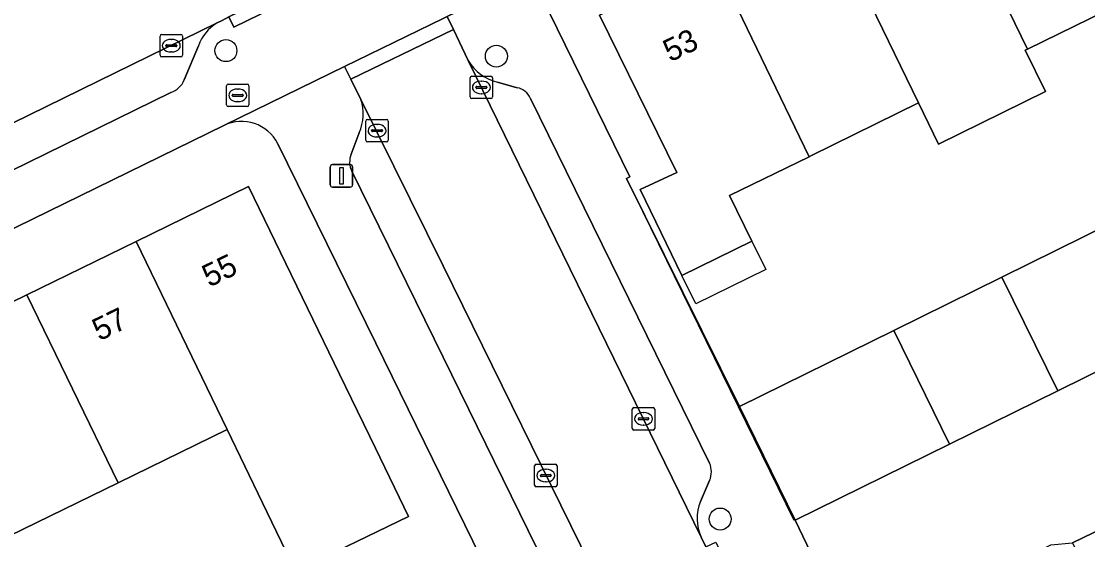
# Model space of a CAD drawing. Extents: x 160455 to 162082, y 388339 to 389736.
# Drawn here: x 161481.23 to 161528.69, y 388571.42 to 388594.48 of the extents above; entities that cross this region are included whole.
import ezdxf

# ---------------------------------------------------------------- set-up
doc = ezdxf.new("R2010")
doc.units = 0
for name, color, linetype in [('IMGEO_Boom', 7, 'Continuous'), ('IMGEO_Brandkraan', 7, 'Continuous'), ('IMGEO_Erf', 7, 'Continuous'), ('IMGEO_Kolk', 7, 'Continuous'), ('IMGEO_Lichtmast', 7, 'Continuous'), ('IMGEO_Muur', 7, 'Continuous'), ('IMGEO_Pand', 7, 'Continuous'), ('IMGEO_Pand_nummerreeks', 7, 'Continuous'), ('IMGEO_Pand_vergunning_verleend', 7, 'Continuous'), ('IMGEO_Parkeervlak_open', 7, 'Continuous'), ('IMGEO_Rijbaan_lokaal_gesloten', 7, 'Continuous'), ('IMGEO_Rijbaan_lokaal_open', 7, 'Continuous'), ('IMGEO_Voetpad_open', 7, 'Continuous')]:
    doc.layers.add(name, color=color, linetype=linetype)

msp = doc.modelspace()

# ---------------------------------------------------------------- linework, layer by layer
at = {"layer": 'IMGEO_Boom'}
for centre in [(161490.335, 388593.175), (161502.372, 388592.93), (161512.334, 388572.334)]:
    msp.add_circle(centre, 0.489, dxfattribs=at)
at = {"layer": 'IMGEO_Brandkraan'}
for p, q in [((161490.361, 388590.759), (161490.361, 388591.611)), ((161490.436, 388591.685), (161491.288, 388591.685)), ((161490.849, 388591.465), (161490.874, 388591.465)), ((161491.362, 388591.611), (161491.362, 388590.759)), ((161490.62, 388591.179), (161490.62, 388591.191)), ((161491.058, 388591.142), (161490.66, 388591.142)), ((161490.663, 388591.228), (161491.061, 388591.228)), ((161490.872, 388590.905), (161490.847, 388590.905)), ((161491.104, 388591.191), (161491.104, 388591.179)), ((161491.288, 388590.685), (161490.436, 388590.685))]:
    msp.add_line(p, q, dxfattribs=at)
for points in [[(161490.361, 388590.759), (161490.361, 388591.611)], [(161490.436, 388591.685), (161491.288, 388591.685)], [(161491.362, 388591.611), (161491.362, 388590.759)], [(161491.288, 388590.685), (161490.436, 388590.685)]]:
    msp.add_lwpolyline(points, dxfattribs=at)
for centre, radius, start, end in [((161490.438, 388591.609), 0.0765, 91.552, 178.448), ((161490.438, 388591.609), 0.0765, 91.552, 178.448), ((161491.286, 388591.609), 0.0765, 1.552, 88.448), ((161491.286, 388591.609), 0.0765, 1.552, 88.448), ((161490.66, 388591.188), 0.0403, 85.8775, 175.7526), ((161490.657, 388591.178), 0.0366, 178.938, 274.7102), ((161491.061, 388591.185), 0.043, 264.8664, 352.4533), ((161491.065, 388591.19), 0.0386, 1.7309, 96.639), ((161490.438, 388590.761), 0.0765, 181.552, 268.448), ((161490.438, 388590.761), 0.0765, 181.552, 268.448), ((161491.286, 388590.761), 0.0765, 271.552, 358.448), ((161491.286, 388590.761), 0.0765, 271.552, 358.448)]:
    msp.add_arc(centre, radius, start, end, dxfattribs=at)
for centre, major_axis, ratio, start_param, end_param in [((161490.848, 388591.185), (-0.387, 0.002), 0.722429, 4.712389, 7.853982), ((161490.873, 388591.185), (-0.39, 0.002), 0.717154, 1.570796, 4.712389)]:
    msp.add_ellipse(centre, major_axis=major_axis, ratio=ratio, start_param=start_param, end_param=end_param, dxfattribs=at)
at = {"layer": 'IMGEO_Erf'}
for points in [[(161530.863, 388595.63), (161526.011, 388593.24), (161525.913, 388593.192), (161526.816, 388591.358), (161522.058, 388589.014), (161521.154, 388590.849), (161516.398, 388588.506), (161516.29, 388588.453), (161512.755, 388586.723), (161513.742, 388584.701), (161510.634, 388583.171), (161508.77, 388586.99), (161510.404, 388587.747), (161506.96, 388594.76), (161512.045, 388597.243), (161516.903, 388599.616), (161521.752, 388601.985), (161526.593, 388604.349), (161531.452, 388606.722), (161536.292, 388609.086), (161541.16, 388611.463), (161546.21, 388613.93), (161544.921, 388616.565), (161505.726, 388597.393)], [(161504.723, 388594.887), (161508.312, 388587.562), (161508.166, 388587.492), (161513.19, 388577.346), (161520.059, 388580.727), (161524.87, 388583.095), (161529.743, 388585.494)], [(161490.243, 388589.847), (161449.764, 388570.047), (161462.078, 388545.634), (161465.118, 388547.167), (161465.27, 388547.361), (161462.743, 388552.609), (161465.311, 388553.86), (161467.828, 388555.087), (161470.384, 388549.854), (161470.668, 388549.82), (161474.796, 388551.922), (161474.969, 388552.103), (161472.442, 388557.351), (161475.018, 388558.607), (161477.527, 388559.829), (161480.083, 388554.596), (161480.35, 388554.628), (161484.454, 388556.61), (161484.704, 388556.857), (161482.177, 388562.105)], [(161482.177, 388562.105), (161484.729, 388563.348), (161487.262, 388564.583), (161489.818, 388559.35), (161490.001, 388559.316), (161494.175, 388561.369), (161494.387, 388561.596), (161491.86, 388566.844), (161494.375, 388568.07), (161496.945, 388569.322), (161499.501, 388564.089), (161499.685, 388564.047), (161503.775, 388566.017), (161503.849, 388566.208), (161497.006, 388580.155), (161492.648, 388589.035)], [(161476.616, 388579.937), (161481.482, 388582.316), (161486.338, 388584.69), (161491.339, 388587.135), (161495.397, 388578.774), (161496.99, 388575.494), (161498.465, 388572.456), (161493.434, 388570.014), (161491.964, 388573.055), (161490.385, 388576.321), (161485.543, 388573.951), (161480.702, 388571.582)]]:
    msp.add_lwpolyline(points, dxfattribs=at)
msp.add_arc((161491.029, 388588.207), 1.818, 27.0754, 115.6122, dxfattribs=at)
at = {"layer": 'IMGEO_Kolk'}
for p, q in [((161487.404, 388592.969), (161487.404, 388593.821)), ((161487.479, 388593.895), (161488.331, 388593.895)), ((161488.405, 388593.821), (161488.405, 388592.969)), ((161487.663, 388593.389), (161487.663, 388593.401)), ((161488.101, 388593.352), (161487.703, 388593.352)), ((161487.706, 388593.438), (161488.104, 388593.438)), ((161487.892, 388593.675), (161487.917, 388593.675)), ((161488.147, 388593.401), (161488.147, 388593.389)), ((161488.331, 388592.895), (161487.479, 388592.895)), ((161487.915, 388593.115), (161487.89, 388593.115)), ((161501.204, 388591.113), (161501.204, 388591.965)), ((161501.279, 388592.039), (161502.131, 388592.039)), ((161502.205, 388591.965), (161502.205, 388591.113)), ((161501.463, 388591.533), (161501.463, 388591.545)), ((161501.901, 388591.496), (161501.503, 388591.496)), ((161501.506, 388591.582), (161501.904, 388591.582)), ((161501.692, 388591.819), (161501.717, 388591.819)), ((161501.947, 388591.545), (161501.947, 388591.533)), ((161502.131, 388591.039), (161501.279, 388591.039)), ((161501.715, 388591.259), (161501.69, 388591.259)), ((161496.561, 388589.188), (161496.561, 388590.04)), ((161496.636, 388590.114), (161497.488, 388590.114)), ((161497.562, 388590.04), (161497.562, 388589.188)), ((161496.82, 388589.608), (161496.82, 388589.62)), ((161497.258, 388589.571), (161496.86, 388589.571)), ((161496.863, 388589.657), (161497.261, 388589.657)), ((161497.049, 388589.894), (161497.074, 388589.894)), ((161497.304, 388589.62), (161497.304, 388589.608)), ((161497.488, 388589.114), (161496.636, 388589.114)), ((161497.072, 388589.334), (161497.047, 388589.334)), ((161508.422, 388576.369), (161508.422, 388577.221)), ((161508.497, 388577.295), (161509.349, 388577.295)), ((161509.423, 388577.221), (161509.423, 388576.369)), ((161508.681, 388576.789), (161508.681, 388576.801)), ((161509.119, 388576.752), (161508.721, 388576.752)), ((161508.724, 388576.838), (161509.122, 388576.838)), ((161508.91, 388577.075), (161508.935, 388577.075)), ((161509.165, 388576.801), (161509.165, 388576.789)), ((161509.349, 388576.295), (161508.497, 388576.295)), ((161508.933, 388576.515), (161508.908, 388576.515)), ((161504.148, 388574.771), (161505, 388574.771)), ((161504.073, 388573.845), (161504.073, 388574.697)), ((161504.332, 388574.265), (161504.332, 388574.277)), ((161504.375, 388574.314), (161504.773, 388574.314)), ((161504.561, 388574.551), (161504.586, 388574.551)), ((161504.816, 388574.277), (161504.816, 388574.265)), ((161505.074, 388574.697), (161505.074, 388573.845)), ((161504.77, 388574.228), (161504.372, 388574.228)), ((161504.584, 388573.991), (161504.559, 388573.991)), ((161505, 388573.771), (161504.148, 388573.771))]:
    msp.add_line(p, q, dxfattribs=at)
for points in [[(161487.404, 388592.969), (161487.404, 388593.821)], [(161487.479, 388593.895), (161488.331, 388593.895)], [(161488.405, 388593.821), (161488.405, 388592.969)], [(161488.331, 388592.895), (161487.479, 388592.895)], [(161501.204, 388591.113), (161501.204, 388591.965)], [(161501.279, 388592.039), (161502.131, 388592.039)], [(161502.205, 388591.965), (161502.205, 388591.113)], [(161502.131, 388591.039), (161501.279, 388591.039)], [(161496.561, 388589.188), (161496.561, 388590.04)], [(161496.636, 388590.114), (161497.488, 388590.114)], [(161497.562, 388590.04), (161497.562, 388589.188)], [(161497.488, 388589.114), (161496.636, 388589.114)], [(161508.422, 388576.369), (161508.422, 388577.221)], [(161508.497, 388577.295), (161509.349, 388577.295)], [(161509.423, 388577.221), (161509.423, 388576.369)], [(161509.349, 388576.295), (161508.497, 388576.295)], [(161504.148, 388574.771), (161505, 388574.771)], [(161504.073, 388573.845), (161504.073, 388574.697)], [(161505.074, 388574.697), (161505.074, 388573.845)], [(161505, 388573.771), (161504.148, 388573.771)]]:
    msp.add_lwpolyline(points, dxfattribs=at)
for centre, radius, start, end in [((161487.481, 388593.819), 0.0765, 91.552, 178.448), ((161487.481, 388593.819), 0.0765, 91.552, 178.448), ((161488.329, 388593.819), 0.0765, 1.552, 88.448), ((161488.329, 388593.819), 0.0765, 1.552, 88.448), ((161487.703, 388593.398), 0.0403, 85.8775, 175.7526), ((161487.7, 388593.388), 0.0366, 178.938, 274.7102), ((161488.104, 388593.395), 0.043, 264.8664, 352.4533), ((161488.108, 388593.4), 0.0386, 1.7309, 96.639), ((161487.481, 388592.971), 0.0765, 181.552, 268.448), ((161487.481, 388592.971), 0.0765, 181.552, 268.448), ((161488.329, 388592.971), 0.0765, 271.552, 358.448), ((161488.329, 388592.971), 0.0765, 271.552, 358.448), ((161501.281, 388591.963), 0.0765, 91.552, 178.448), ((161501.281, 388591.963), 0.0765, 91.552, 178.448), ((161502.129, 388591.963), 0.0765, 1.552, 88.448), ((161502.129, 388591.963), 0.0765, 1.552, 88.448), ((161501.503, 388591.542), 0.0403, 85.8775, 175.7526), ((161501.5, 388591.532), 0.0366, 178.938, 274.7102), ((161501.904, 388591.539), 0.043, 264.8664, 352.4533), ((161501.908, 388591.544), 0.0386, 1.7309, 96.639), ((161501.281, 388591.115), 0.0765, 181.552, 268.448), ((161501.281, 388591.115), 0.0765, 181.552, 268.448), ((161502.129, 388591.115), 0.0765, 271.552, 358.448), ((161502.129, 388591.115), 0.0765, 271.552, 358.448), ((161496.638, 388590.038), 0.0765, 91.552, 178.448), ((161496.638, 388590.038), 0.0765, 91.552, 178.448), ((161497.486, 388590.038), 0.0765, 1.552, 88.448), ((161497.486, 388590.038), 0.0765, 1.552, 88.448), ((161496.86, 388589.617), 0.0403, 85.8775, 175.7526), ((161496.857, 388589.607), 0.0366, 178.938, 274.7102), ((161497.261, 388589.614), 0.043, 264.8664, 352.4533), ((161497.265, 388589.619), 0.0386, 1.7309, 96.639), ((161496.638, 388589.19), 0.0765, 181.552, 268.448), ((161496.638, 388589.19), 0.0765, 181.552, 268.448), ((161497.486, 388589.19), 0.0765, 271.552, 358.448), ((161497.486, 388589.19), 0.0765, 271.552, 358.448), ((161508.499, 388577.219), 0.0765, 91.552, 178.448), ((161508.499, 388577.219), 0.0765, 91.552, 178.448), ((161509.347, 388577.219), 0.0765, 1.552, 88.448), ((161509.347, 388577.219), 0.0765, 1.552, 88.448), ((161508.721, 388576.798), 0.0403, 85.8775, 175.7526), ((161508.718, 388576.788), 0.0366, 178.938, 274.7102), ((161509.122, 388576.795), 0.043, 264.8664, 352.4533), ((161509.126, 388576.8), 0.0386, 1.7309, 96.639), ((161508.499, 388576.371), 0.0765, 181.552, 268.448), ((161508.499, 388576.371), 0.0765, 181.552, 268.448), ((161509.347, 388576.371), 0.0765, 271.552, 358.448), ((161509.347, 388576.371), 0.0765, 271.552, 358.448), ((161504.15, 388574.695), 0.0765, 91.552, 178.448), ((161504.15, 388574.695), 0.0765, 91.552, 178.448), ((161504.998, 388574.695), 0.0765, 1.552, 88.448), ((161504.998, 388574.695), 0.0765, 1.552, 88.448), ((161504.372, 388574.274), 0.0403, 85.8775, 175.7526), ((161504.777, 388574.276), 0.0386, 1.7309, 96.639), ((161504.15, 388573.847), 0.0765, 181.552, 268.448), ((161504.15, 388573.847), 0.0765, 181.552, 268.448), ((161504.369, 388574.264), 0.0366, 178.938, 274.7102), ((161504.773, 388574.271), 0.043, 264.8664, 352.4533), ((161504.998, 388573.847), 0.0765, 271.552, 358.448), ((161504.998, 388573.847), 0.0765, 271.552, 358.448)]:
    msp.add_arc(centre, radius, start, end, dxfattribs=at)
for centre, major_axis, ratio, start_param, end_param in [((161487.891, 388593.395), (-0.387, 0.002), 0.722429, 4.712389, 7.853982), ((161487.916, 388593.395), (-0.39, 0.002), 0.717154, 1.570796, 4.712389), ((161501.691, 388591.539), (-0.387, 0.002), 0.722429, 4.712389, 7.853982), ((161501.716, 388591.539), (-0.39, 0.002), 0.717154, 1.570796, 4.712389), ((161497.048, 388589.614), (-0.387, 0.002), 0.722429, 4.712389, 7.853982), ((161497.073, 388589.614), (-0.39, 0.002), 0.717154, 1.570796, 4.712389), ((161508.909, 388576.795), (-0.387, 0.002), 0.722429, 4.712389, 7.853982), ((161508.934, 388576.795), (-0.39, 0.002), 0.717154, 1.570796, 4.712389), ((161504.56, 388574.271), (-0.387, 0.002), 0.722429, 4.712389, 7.853982), ((161504.585, 388574.271), (-0.39, 0.002), 0.717154, 1.570796, 4.712389)]:
    msp.add_ellipse(centre, major_axis=major_axis, ratio=ratio, start_param=start_param, end_param=end_param, dxfattribs=at)
at = {"layer": 'IMGEO_Lichtmast'}
for p, q in [((161495.081, 388588.103), (161495.871, 388588.103)), ((161495.871, 388588.103), (161495.081, 388588.103)), ((161494.981, 388587.203), (161494.981, 388588.003)), ((161494.981, 388588.003), (161494.981, 388587.203)), ((161495.971, 388588.003), (161495.971, 388587.203)), ((161495.971, 388587.203), (161495.971, 388588.003)), ((161495.871, 388587.103), (161495.081, 388587.103)), ((161495.081, 388587.103), (161495.871, 388587.103))]:
    msp.add_line(p, q, dxfattribs=at)
msp.add_lwpolyline([(161495.401, 388587.978), (161495.551, 388587.978), (161495.551, 388587.228), (161495.401, 388587.228), (161495.401, 388587.978)], dxfattribs=at)
for centre, start, end in [((161495.081, 388588.003), 90, 180), ((161495.081, 388588.003), 90, 180), ((161495.871, 388588.003), 0, 90), ((161495.871, 388588.003), 360, 90), ((161495.081, 388587.203), 180, 270), ((161495.081, 388587.203), 180, 270), ((161495.871, 388587.203), 270, 0), ((161495.871, 388587.203), 270, 0)]:
    msp.add_arc(centre, 0.1, start, end, dxfattribs=at)
at = {"layer": 'IMGEO_Muur'}
for points in [[(161508.312, 388587.562), (161508.166, 388587.492), (161515.613, 388572.287)], [(161497.006, 388580.155), (161503.849, 388566.208)]]:
    msp.add_lwpolyline(points, dxfattribs=at)
at = {"layer": 'IMGEO_Pand'}
for points in [[(161526.593, 388604.349), (161521.752, 388601.985), (161526.011, 388593.24), (161530.863, 388595.63)], [(161521.154, 388590.849), (161522.058, 388589.014), (161526.816, 388591.358), (161525.913, 388593.192), (161526.011, 388593.24), (161521.752, 388601.985), (161516.903, 388599.616)], [(161512.045, 388597.243), (161516.29, 388588.453), (161516.398, 388588.506), (161521.154, 388590.849), (161516.903, 388599.616)], [(161512.045, 388597.243), (161506.96, 388594.76), (161510.404, 388587.747), (161508.77, 388586.99), (161510.634, 388583.171), (161513.742, 388584.701), (161512.755, 388586.723), (161516.29, 388588.453)], [(161491.339, 388587.135), (161486.338, 388584.69), (161490.385, 388576.321), (161491.964, 388573.055), (161493.434, 388570.014), (161498.465, 388572.456), (161496.99, 388575.494), (161495.397, 388578.774)], [(161529.743, 388585.494), (161524.87, 388583.095), (161527.358, 388578.042), (161532.231, 388580.441)], [(161485.543, 388573.951), (161490.385, 388576.321), (161486.338, 388584.69), (161481.482, 388582.316)], [(161524.87, 388583.095), (161520.059, 388580.727), (161522.547, 388575.674), (161527.358, 388578.042)], [(161485.543, 388573.951), (161481.482, 388582.316), (161476.616, 388579.937), (161480.702, 388571.582)], [(161520.059, 388580.727), (161513.19, 388577.346), (161515.678, 388572.292), (161522.547, 388575.674)], [(161530.284, 388572.372), (161528.008, 388571.277), (161529.638, 388567.889), (161531.928, 388568.985)]]:
    msp.add_lwpolyline(points, close=True, dxfattribs=at)
at = {"layer": 'IMGEO_Pand_vergunning_verleend'}
msp.add_lwpolyline([(161510.634, 388583.171), (161513.742, 388584.701), (161514.365, 388583.435), (161511.257, 388581.905)], close=True, dxfattribs=at)
at = {"layer": 'IMGEO_Parkeervlak_open'}
for points in [[(161489.944, 388594.408), (161464.904, 388582.155), (161465.705, 388580.448), (161487.891, 388591.313)], [(161488.482, 388591.876), (161489.11, 388593.389)], [(161501.12, 388592.733), (161511.487, 388571.524)], [(161503.299, 388591.524), (161502.428, 388591.766)], [(161506.997, 388569.395), (161500, 388583.605), (161496.345, 388591.008)], [(161511.866, 388574.824), (161503.896, 388591.044)], [(161496.27, 388589.524), (161495.916, 388588.573)], [(161495.938, 388587.812), (161500, 388579.536), (161504.172, 388571.036)], [(161511.456, 388573.12), (161511.866, 388574.051)]]:
    msp.add_lwpolyline(points, dxfattribs=at)
for centre, radius, start, end in [((161490.935, 388592.746), 1.935, 120.814, 160.5888), ((161502.939, 388593.826), 2.123, 210.9938, 256.0554), ((161487.562, 388592.25), 0.993, 289.3528, 337.8674), ((161503.143, 388590.719), 0.82, 23.353, 79.047), ((161494.374, 388590.364), 2.073, 336.1096, 18.1039), ((161496.736, 388588.216), 0.895, 156.4704, 206.8414), ((161510.921, 388574.438), 1.021, 337.7509, 22.2491), ((161513.337, 388572.358), 2.03, 157.9554, 204.2701)]:
    msp.add_arc(centre, radius, start, end, dxfattribs=at)
at = {"layer": 'IMGEO_Rijbaan_lokaal_gesloten'}
msp.add_lwpolyline([(161464.904, 388582.155), (161489.944, 388594.408), (161490.164, 388594.516), (161490.47, 388594.673), (161500, 388599.323), (161501.698, 388600.152), (161505.621, 388602.069), (161508.542, 388603.509), (161505.694, 388609.351), (161500, 388606.566), (161485.322, 388599.385), (161469.095, 388591.443), (161462.143, 388588.037)], close=True, dxfattribs=at)
at = {"layer": 'IMGEO_Rijbaan_lokaal_open'}
msp.add_lwpolyline([(161520.821, 388541.204), (161525.284, 388543.406), (161525.162, 388543.672), (161515.259, 388563.824), (161515.163, 388564.015), (161511.69, 388571.092), (161511.487, 388571.524), (161501.12, 388592.733), (161500.46, 388594.122), (161500, 388593.898), (161495.9, 388591.902), (161496.345, 388591.008), (161500, 388583.605), (161506.997, 388569.395), (161507.139, 388569.107), (161510.807, 388561.684), (161520.68, 388541.48)], close=True, dxfattribs=at)
msp.add_lwpolyline([(161532.231, 388580.441), (161527.358, 388578.042), (161522.547, 388575.674), (161515.678, 388572.292), (161518.253, 388566.897), (161518.476, 388566.792), (161521.432, 388568.236), (161523.422, 388569.422), (161525.149, 388570.266), (161527.05, 388571.194), (161528.008, 388571.277), (161530.284, 388572.372)], dxfattribs=at)
at = {"layer": 'IMGEO_Voetpad_open'}
for points in [[(161487.891, 388591.313), (161465.705, 388580.448), (161463.285, 388579.263), (161422.169, 388559.128), (161423.187, 388557.047), (161448.515, 388569.436), (161449.764, 388570.047), (161490.243, 388589.847), (161490.296, 388589.879), (161495.619, 388592.466), (161500, 388594.599), (161500.189, 388594.691), (161505.726, 388597.393), (161544.921, 388616.565)], [(161505.621, 388602.069), (161501.698, 388600.152), (161501.917, 388599.703), (161500, 388598.768), (161490.689, 388594.224), (161490.47, 388594.673), (161490.164, 388594.516), (161489.944, 388594.408)], [(161505.726, 388597.393), (161500.189, 388594.691), (161500.46, 388594.122), (161501.12, 388592.733)], [(161515.678, 388572.292), (161513.19, 388577.346), (161508.166, 388587.492), (161508.312, 388587.562), (161504.723, 388594.887)], [(161489.11, 388593.389), (161488.482, 388591.876)], [(161496.345, 388591.008), (161495.9, 388591.902), (161495.619, 388592.466), (161490.296, 388589.879), (161490.243, 388589.847)], [(161502.428, 388591.766), (161503.299, 388591.524)], [(161503.896, 388591.044), (161511.866, 388574.824)], [(161495.916, 388588.573), (161496.27, 388589.524)], [(161492.648, 388589.035), (161497.006, 388580.155), (161503.849, 388566.208), (161506.279, 388561.254), (161513.109, 388547.338), (161516.996, 388539.414), (161517.398, 388538.595)], [(161504.172, 388571.036), (161500, 388579.536), (161495.938, 388587.812)], [(161511.866, 388574.051), (161511.456, 388573.12)], [(161529.459, 388544.498), (161529.071, 388545.283), (161526.699, 388550.076), (161526.635, 388550.044), (161525.904, 388551.539), (161525.803, 388551.745), (161525.701, 388551.69), (161518.253, 388566.897), (161515.678, 388572.292)], [(161511.487, 388571.524), (161511.69, 388571.092), (161512.138, 388571.312), (161515.611, 388564.235), (161515.163, 388564.015), (161515.259, 388563.824)]]:
    msp.add_lwpolyline(points, dxfattribs=at)
for points in [[(161490.47, 388594.673), (161490.689, 388594.224), (161500, 388598.768), (161501.917, 388599.703), (161501.698, 388600.152), (161500, 388599.323)], [(161495.9, 388591.902), (161500, 388593.898), (161500.46, 388594.122), (161500.189, 388594.691), (161500, 388594.599), (161495.619, 388592.466)]]:
    msp.add_lwpolyline(points, close=True, dxfattribs=at)
for centre, radius, start, end in [((161490.935, 388592.746), 1.935, 120.814, 160.5888), ((161502.939, 388593.826), 2.123, 210.9938, 256.0554), ((161487.562, 388592.25), 0.993, 289.3528, 337.8674), ((161503.143, 388590.719), 0.82, 23.353, 79.047), ((161494.374, 388590.364), 2.073, 336.1096, 18.1039), ((161491.029, 388588.207), 1.818, 27.0754, 115.6122), ((161496.736, 388588.216), 0.895, 156.4704, 206.8414), ((161510.921, 388574.438), 1.021, 337.7509, 22.2491), ((161513.337, 388572.358), 2.03, 157.9554, 204.2701)]:
    msp.add_arc(centre, radius, start, end, dxfattribs=at)

# ---------------------------------------------------------------- texts
at = {"layer": 'IMGEO_Pand_nummerreeks'}
for s, rotation, p in [('53', 26.0295, (161510.111, 388592.647)), ('55', 26.0696, (161489.594, 388582.63)), ('57', 26.0702, (161484.704, 388580.237))]:
    msp.add_text(s, height=1, rotation=rotation, dxfattribs=at).set_placement(p)

doc.saveas('drawing.dxf')
